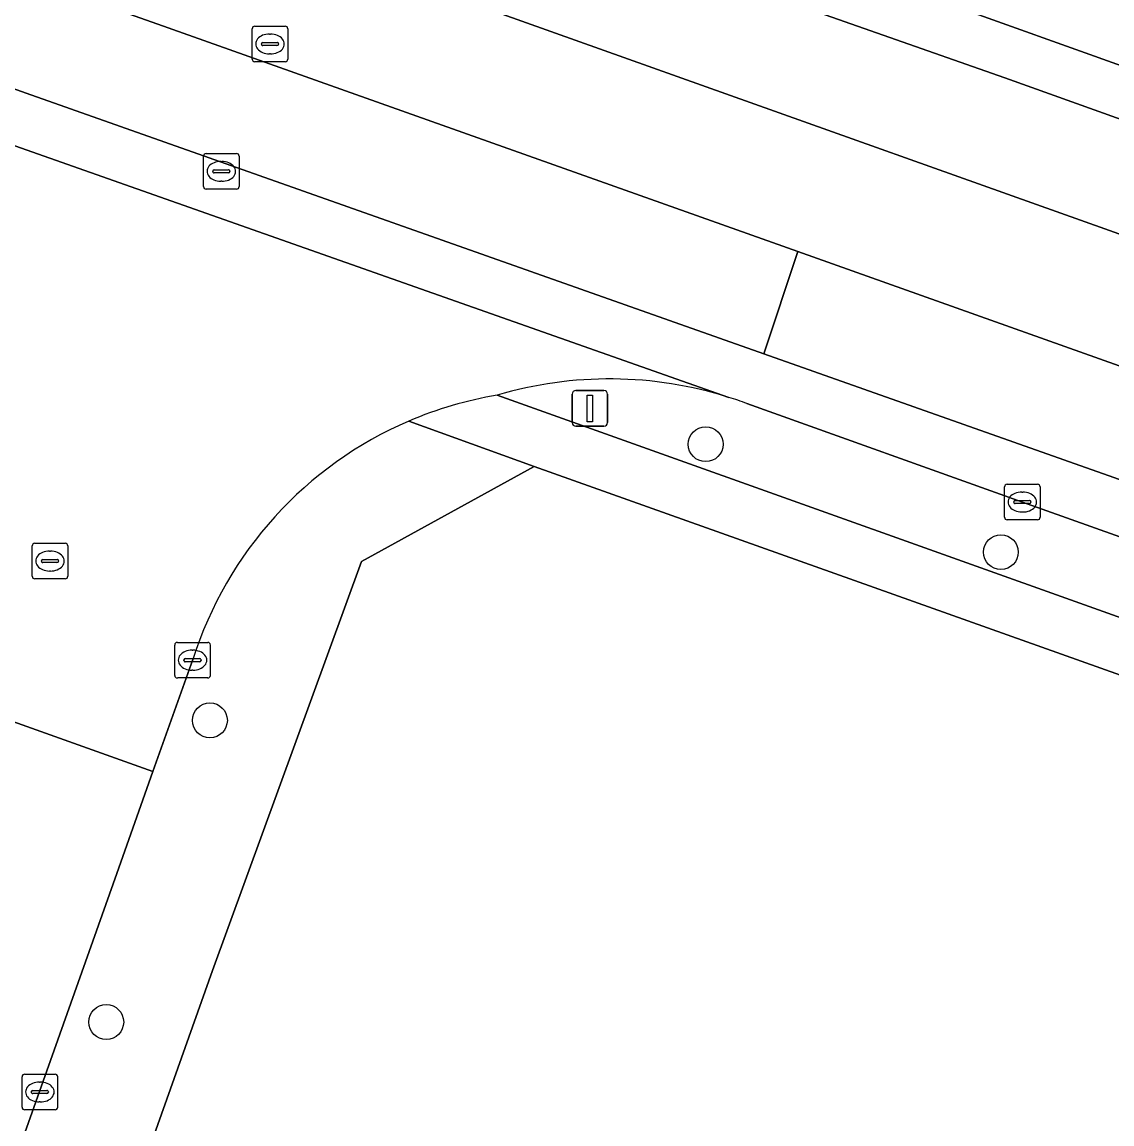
# Model space of a CAD drawing. Extents: x 155018 to 156648, y 383979 to 385733.
# Drawn here: x 155537.07 to 155567.68, y 385182.94 to 385213.88 of the extents above; entities that cross this region are included whole.
import ezdxf

# ---------------------------------------------------------------- set-up
doc = ezdxf.new("R2010")
doc.units = 0
for name, color, linetype in [('IMGEO_Berm_groen', 7, 'Continuous'), ('IMGEO_Boom', 7, 'Continuous'), ('IMGEO_Erf', 7, 'Continuous'), ('IMGEO_Kolk', 7, 'Continuous'), ('IMGEO_Lichtmast', 7, 'Continuous'), ('IMGEO_OVBaan_gesloten', 7, 'Continuous'), ('IMGEO_Rijbaan_lokaal_gesloten', 7, 'Continuous'), ('IMGEO_Rioolput', 7, 'Continuous'), ('IMGEO_Voetpad_open', 7, 'Continuous')]:
    doc.layers.add(name, color=color, linetype=linetype)

msp = doc.modelspace()

# ---------------------------------------------------------------- linework, layer by layer
at = {"layer": 'IMGEO_Berm_groen'}
for points in [[(155508.89, 385235.892), (155508.191, 385234.171), (155509.453, 385233.651), (155515.285, 385231.385), (155528.7, 385226.617), (155547.052, 385220.126), (155568.213, 385212.56), (155586.53, 385206.07), (155605.809, 385199.206), (155624.083, 385192.653), (155625.397, 385192.189), (155642.46, 385186.17), (155645.511, 385185.075)], [(155550.413, 385203.401), (155588.282, 385189.891), (155588.963, 385191.911), (155583.484, 385193.878), (155565.162, 385200.403)], [(155565.162, 385200.403), (155557.428, 385203.169)]]:
    msp.add_lwpolyline(points, dxfattribs=at)
for centre, radius, start, end in [((155553.571, 385192.743), 11.116, 72.4551, 106.5063), ((155553.995, 385193.953), 9.835, 69.5667, 72.6825)]:
    msp.add_arc(centre, radius, start, end, dxfattribs=at)
at = {"layer": 'IMGEO_Boom'}
for centre in [(155556.269, 385202.025), (155564.56, 385198.995), (155542.347, 385194.271), (155539.436, 385185.8)]:
    msp.add_circle(centre, 0.489, dxfattribs=at)
at = {"layer": 'IMGEO_Erf'}
msp.add_lwpolyline([(155694.342, 384956.978), (155694.915, 384958.585), (155709.077, 384998.076), (155709.767, 385000), (155717.522, 385021.627), (155721.797, 385033.581), (155723.78, 385039.191), (155749.439, 385111.623), (155754.279, 385125.284), (155751.396, 385130.416), (155717.596, 385142.395), (155670.014, 385159.249), (155661.245, 385162.355), (155620.236, 385176.93), (155602.298, 385183.305), (155601.269, 385183.671), (155551.448, 385201.401), (155546.604, 385198.733), (155542.42, 385187.249), (155529.708, 385151.464), (155526.702, 385143.011), (155526.061, 385141.208), (155524.297, 385136.458), (155523.434, 385136.779)], dxfattribs=at)
at = {"layer": 'IMGEO_Kolk'}
for p, q in [((155564.736, 385200.902), (155565.588, 385200.902)), ((155564.661, 385199.976), (155564.661, 385200.828)), ((155565.149, 385200.682), (155565.174, 385200.682)), ((155565.662, 385200.828), (155565.662, 385199.976)), ((155564.92, 385200.396), (155564.92, 385200.408)), ((155565.358, 385200.359), (155564.96, 385200.359)), ((155564.963, 385200.445), (155565.361, 385200.445)), ((155565.404, 385200.408), (155565.404, 385200.396)), ((155565.172, 385200.122), (155565.147, 385200.122)), ((155565.588, 385199.902), (155564.736, 385199.902)), ((155541.357, 385195.535), (155541.357, 385196.387)), ((155541.432, 385196.461), (155542.284, 385196.461)), ((155542.358, 385196.387), (155542.358, 385195.535)), ((155541.616, 385195.955), (155541.616, 385195.967)), ((155541.659, 385196.004), (155542.057, 385196.004)), ((155541.845, 385196.241), (155541.87, 385196.241)), ((155542.1, 385195.967), (155542.1, 385195.955)), ((155542.054, 385195.918), (155541.656, 385195.918)), ((155541.868, 385195.681), (155541.843, 385195.681)), ((155542.284, 385195.461), (155541.432, 385195.461)), ((155537.07, 385183.409), (155537.07, 385184.261)), ((155537.145, 385184.335), (155537.997, 385184.335)), ((155538.071, 385184.261), (155538.071, 385183.409)), ((155537.372, 385183.878), (155537.77, 385183.878)), ((155537.558, 385184.115), (155537.583, 385184.115)), ((155537.329, 385183.829), (155537.329, 385183.841)), ((155537.767, 385183.792), (155537.369, 385183.792)), ((155537.813, 385183.841), (155537.813, 385183.829)), ((155537.997, 385183.335), (155537.145, 385183.335)), ((155537.581, 385183.555), (155537.556, 385183.555))]:
    msp.add_line(p, q, dxfattribs=at)
for points in [[(155564.736, 385200.902), (155565.588, 385200.902)], [(155564.661, 385199.976), (155564.661, 385200.828)], [(155565.662, 385200.828), (155565.662, 385199.976)], [(155565.588, 385199.902), (155564.736, 385199.902)], [(155541.357, 385195.535), (155541.357, 385196.387)], [(155541.432, 385196.461), (155542.284, 385196.461)], [(155542.358, 385196.387), (155542.358, 385195.535)], [(155542.284, 385195.461), (155541.432, 385195.461)], [(155537.07, 385183.409), (155537.07, 385184.261)], [(155537.145, 385184.335), (155537.997, 385184.335)], [(155538.071, 385184.261), (155538.071, 385183.409)], [(155537.997, 385183.335), (155537.145, 385183.335)]]:
    msp.add_lwpolyline(points, dxfattribs=at)
for centre, radius, start, end in [((155564.738, 385200.826), 0.0765, 91.552, 178.448), ((155564.738, 385200.826), 0.0765, 91.552, 178.448), ((155565.586, 385200.826), 0.0765, 1.552, 88.448), ((155565.586, 385200.826), 0.0765, 1.552, 88.448), ((155564.96, 385200.405), 0.0403, 85.8775, 175.7526), ((155564.957, 385200.395), 0.0366, 178.938, 274.7102), ((155565.361, 385200.402), 0.043, 264.8664, 352.4533), ((155565.365, 385200.407), 0.0386, 1.7309, 96.639), ((155564.738, 385199.978), 0.0765, 181.552, 268.448), ((155564.738, 385199.978), 0.0765, 181.552, 268.448), ((155565.586, 385199.978), 0.0765, 271.552, 358.448), ((155565.586, 385199.978), 0.0765, 271.552, 358.448), ((155541.434, 385196.385), 0.0765, 91.552, 178.448), ((155541.434, 385196.385), 0.0765, 91.552, 178.448), ((155542.282, 385196.385), 0.0765, 1.552, 88.448), ((155542.282, 385196.385), 0.0765, 1.552, 88.448), ((155541.656, 385195.964), 0.0403, 85.8775, 175.7526), ((155541.653, 385195.954), 0.0366, 178.938, 274.7102), ((155542.057, 385195.961), 0.043, 264.8664, 352.4533), ((155542.061, 385195.966), 0.0386, 1.7309, 96.639), ((155541.434, 385195.537), 0.0765, 181.552, 268.448), ((155541.434, 385195.537), 0.0765, 181.552, 268.448), ((155542.282, 385195.537), 0.0765, 271.552, 358.448), ((155542.282, 385195.537), 0.0765, 271.552, 358.448), ((155537.147, 385184.259), 0.0765, 91.552, 178.448), ((155537.147, 385184.259), 0.0765, 91.552, 178.448), ((155537.995, 385184.259), 0.0765, 1.552, 88.448), ((155537.995, 385184.259), 0.0765, 1.552, 88.448), ((155537.369, 385183.838), 0.0403, 85.8775, 175.7526), ((155537.774, 385183.84), 0.0386, 1.7309, 96.639), ((155537.366, 385183.828), 0.0366, 178.938, 274.7102), ((155537.77, 385183.835), 0.043, 264.8664, 352.4533), ((155537.147, 385183.411), 0.0765, 181.552, 268.448), ((155537.147, 385183.411), 0.0765, 181.552, 268.448), ((155537.995, 385183.411), 0.0765, 271.552, 358.448), ((155537.995, 385183.411), 0.0765, 271.552, 358.448)]:
    msp.add_arc(centre, radius, start, end, dxfattribs=at)
for centre, major_axis, ratio, start_param, end_param in [((155565.148, 385200.402), (-0.387, 0.002), 0.722429, 4.712389, 7.853982), ((155565.173, 385200.402), (-0.39, 0.002), 0.717154, 1.570796, 4.712389), ((155541.844, 385195.961), (-0.387, 0.002), 0.722429, 4.712389, 7.853982), ((155541.869, 385195.961), (-0.39, 0.002), 0.717154, 1.570796, 4.712389), ((155537.557, 385183.835), (-0.387, 0.002), 0.722429, 4.712389, 7.853982), ((155537.582, 385183.835), (-0.39, 0.002), 0.717154, 1.570796, 4.712389)]:
    msp.add_ellipse(centre, major_axis=major_axis, ratio=ratio, start_param=start_param, end_param=end_param, dxfattribs=at)
at = {"layer": 'IMGEO_Lichtmast'}
for p, q in [((155552.523, 385202.632), (155552.523, 385203.432)), ((155552.523, 385203.432), (155552.523, 385202.632)), ((155552.623, 385203.532), (155553.413, 385203.532)), ((155553.413, 385203.532), (155552.623, 385203.532)), ((155553.513, 385203.432), (155553.513, 385202.632)), ((155553.513, 385202.632), (155553.513, 385203.432)), ((155553.413, 385202.532), (155552.623, 385202.532)), ((155552.623, 385202.532), (155553.413, 385202.532))]:
    msp.add_line(p, q, dxfattribs=at)
msp.add_lwpolyline([(155552.943, 385203.407), (155553.093, 385203.407), (155553.093, 385202.657), (155552.943, 385202.657), (155552.943, 385203.407)], dxfattribs=at)
for centre, start, end in [((155552.623, 385203.432), 90, 180), ((155552.623, 385203.432), 90, 180), ((155553.413, 385203.432), 0, 90), ((155553.413, 385203.432), 360, 90), ((155552.623, 385202.632), 180, 270), ((155552.623, 385202.632), 180, 270), ((155553.413, 385202.632), 270, 0), ((155553.413, 385202.632), 270, 0)]:
    msp.add_arc(centre, 0.1, start, end, dxfattribs=at)
at = {"layer": 'IMGEO_OVBaan_gesloten'}
msp.add_lwpolyline([(155511.979, 385224.068), (155531.528, 385217.123), (155540.881, 385213.823), (155558.855, 385207.433), (155594.693, 385194.693), (155622.855, 385184.672), (155623.968, 385187.963), (155596.803, 385197.629), (155532.678, 385220.473), (155513.143, 385227.411)], dxfattribs=at)
at = {"layer": 'IMGEO_Rijbaan_lokaal_gesloten'}
for points in [[(155431.663, 385273.213), (155433.364, 385271.333), (155433.769, 385270.941), (155434.968, 385270.089), (155475.915, 385241.101), (155486.554, 385233.732), (155495.838, 385228.015), (155503.557, 385224.201), (155513.737, 385220.252), (155537.191, 385211.882), (155557.9, 385204.567), (155558.855, 385207.433), (155540.881, 385213.823), (155531.528, 385217.123), (155511.979, 385224.068)], [(155590.359, 385193.1), (155557.9, 385204.567), (155537.191, 385211.882), (155513.737, 385220.252), (155503.557, 385224.201), (155495.838, 385228.015), (155486.554, 385233.732), (155475.915, 385241.101), (155475.085, 385239.875), (155481.942, 385235.104), (155485.441, 385232.688), (155489.87, 385229.816)], [(155645.511, 385185.075), (155642.46, 385186.17), (155625.397, 385192.189), (155624.083, 385192.653), (155605.809, 385199.206), (155586.53, 385206.07), (155568.213, 385212.56), (155547.052, 385220.126), (155528.7, 385226.617), (155515.285, 385231.385), (155509.453, 385233.651), (155508.191, 385234.171)], [(155505.912, 385233.597), (155507.84, 385232.688), (155509.499, 385232.013), (155511.159, 385231.337), (155512.818, 385230.662), (155516.06, 385229.513), (155519.347, 385228.351), (155522.633, 385227.189), (155527.298, 385225.531), (155532.802, 385223.57), (155538.306, 385221.609), (155544.169, 385219.528), (155551.002, 385217.123), (155557.835, 385214.719), (155564.668, 385212.315), (155571.696, 385209.794), (155578.741, 385207.262), (155585.786, 385204.731), (155594.604, 385201.576), (155604.772, 385197.946), (155614.94, 385194.316)], [(155614.94, 385194.316), (155604.772, 385197.946), (155594.604, 385201.576), (155585.786, 385204.731), (155578.741, 385207.262), (155571.696, 385209.794), (155564.668, 385212.315), (155557.835, 385214.719), (155551.002, 385217.123), (155544.169, 385219.528), (155538.306, 385221.609), (155532.802, 385223.57), (155527.298, 385225.531), (155522.633, 385227.189), (155519.347, 385228.351), (155516.06, 385229.513), (155512.818, 385230.662), (155511.159, 385231.337), (155509.499, 385232.013), (155507.84, 385232.688), (155505.912, 385233.597)], [(155513.143, 385227.411), (155532.678, 385220.473), (155596.803, 385197.629), (155623.968, 385187.963), (155687.304, 385165.428), (155731.549, 385149.692), (155744.054, 385145.242)], [(155556.922, 385203.342), (155529.532, 385212.984)], [(155529.532, 385212.984), (155556.922, 385203.342)], [(155740.672, 385142.775), (155686.135, 385162.154), (155622.855, 385184.672), (155594.693, 385194.693), (155558.855, 385207.433), (155557.9, 385204.567), (155590.359, 385193.1), (155633.902, 385177.519), (155691.943, 385156.871), (155720.534, 385146.692), (155727.048, 385144.078), (155745.946, 385136.269), (155751.443, 385134.141), (155754.812, 385131.974), (155774.682, 385119.558)], [(155557.428, 385203.169), (155565.162, 385200.403), (155583.484, 385193.878), (155588.963, 385191.911), (155595.087, 385189.748), (155601.847, 385187.323), (155602.751, 385187.014), (155608.552, 385184.958), (155621.393, 385180.351), (155622.051, 385180.115), (155638.512, 385174.249), (155655.914, 385168.06), (155660.199, 385166.543), (155664.164, 385165.129), (155670.527, 385162.881), (155675.314, 385161.194), (155681.587, 385158.97), (155687.966, 385156.717), (155706.283, 385150.22), (155718.777, 385145.763), (155720.639, 385145.036), (155724.567, 385143.456), (155735.159, 385139.119), (155750.165, 385133.021)], [(155535.739, 385199.542), (155534.852, 385197.073), (155534.489, 385196.063), (155534.179, 385195.179), (155540.748, 385192.836), (155541.87, 385195.982)], [(155497.6, 385099.605), (155497.894, 385100), (155500, 385103.003), (155504.455, 385109.355), (155509.68, 385116.82), (155513.64, 385123.17), (155517.035, 385129.07), (155519.387, 385133.898), (155520.017, 385135.192), (155521.4, 385138.486), (155522.69, 385142.05), (155523.463, 385144.211), (155526.463, 385152.665), (155530.454, 385163.868), (155534.193, 385174.381), (155539.728, 385189.975), (155540.748, 385192.836), (155534.179, 385195.179), (155532.098, 385189.247), (155531.642, 385187.947), (155515.445, 385142.497)]]:
    msp.add_lwpolyline(points, dxfattribs=at)
for centre, radius, start, end in [((155553.571, 385192.743), 11.116, 72.4551, 106.5063), ((155552.199, 385192.715), 10.834, 99.4856, 113.1733), ((155553.995, 385193.953), 9.835, 69.5667, 72.6825), ((155552.192, 385192.723), 10.824, 113.1578, 162.4783)]:
    msp.add_arc(centre, radius, start, end, dxfattribs=at)
at = {"layer": 'IMGEO_Rioolput'}
for p, q in [((155543.533, 385212.839), (155543.533, 385213.691)), ((155543.608, 385213.765), (155544.46, 385213.765)), ((155544.534, 385213.691), (155544.534, 385212.839)), ((155543.792, 385213.259), (155543.792, 385213.271)), ((155543.835, 385213.308), (155544.233, 385213.308)), ((155544.021, 385213.545), (155544.046, 385213.545)), ((155544.276, 385213.271), (155544.276, 385213.259)), ((155544.23, 385213.222), (155543.832, 385213.222)), ((155544.044, 385212.985), (155544.019, 385212.985)), ((155544.46, 385212.765), (155543.608, 385212.765)), ((155542.242, 385210.188), (155543.094, 385210.188)), ((155542.167, 385209.262), (155542.167, 385210.114)), ((155542.655, 385209.968), (155542.68, 385209.968)), ((155543.168, 385210.114), (155543.168, 385209.262)), ((155542.426, 385209.682), (155542.426, 385209.694)), ((155542.864, 385209.645), (155542.466, 385209.645)), ((155542.469, 385209.731), (155542.867, 385209.731)), ((155542.91, 385209.694), (155542.91, 385209.682)), ((155542.678, 385209.408), (155542.653, 385209.408)), ((155543.094, 385209.188), (155542.242, 385209.188)), ((155537.355, 385198.319), (155537.355, 385199.171)), ((155537.43, 385199.245), (155538.282, 385199.245)), ((155538.356, 385199.171), (155538.356, 385198.319)), ((155537.614, 385198.739), (155537.614, 385198.751)), ((155537.657, 385198.788), (155538.055, 385198.788)), ((155537.843, 385199.025), (155537.868, 385199.025)), ((155538.098, 385198.751), (155538.098, 385198.739)), ((155538.052, 385198.702), (155537.654, 385198.702)), ((155537.866, 385198.465), (155537.841, 385198.465)), ((155538.282, 385198.245), (155537.43, 385198.245))]:
    msp.add_line(p, q, dxfattribs=at)
for points in [[(155543.533, 385212.839), (155543.533, 385213.691)], [(155543.608, 385213.765), (155544.46, 385213.765)], [(155544.534, 385213.691), (155544.534, 385212.839)], [(155544.46, 385212.765), (155543.608, 385212.765)], [(155542.242, 385210.188), (155543.094, 385210.188)], [(155542.167, 385209.262), (155542.167, 385210.114)], [(155543.168, 385210.114), (155543.168, 385209.262)], [(155543.094, 385209.188), (155542.242, 385209.188)], [(155537.355, 385198.319), (155537.355, 385199.171)], [(155537.43, 385199.245), (155538.282, 385199.245)], [(155538.356, 385199.171), (155538.356, 385198.319)], [(155538.282, 385198.245), (155537.43, 385198.245)]]:
    msp.add_lwpolyline(points, dxfattribs=at)
for centre, radius, start, end in [((155543.61, 385213.689), 0.0765, 91.552, 178.448), ((155543.61, 385213.689), 0.0765, 91.552, 178.448), ((155544.458, 385213.689), 0.0765, 1.552, 88.448), ((155544.458, 385213.689), 0.0765, 1.552, 88.448), ((155543.832, 385213.268), 0.0403, 85.8775, 175.7526), ((155544.237, 385213.27), 0.0386, 1.7309, 96.639), ((155543.829, 385213.258), 0.0366, 178.938, 274.7102), ((155544.233, 385213.265), 0.043, 264.8664, 352.4533), ((155543.61, 385212.841), 0.0765, 181.552, 268.448), ((155543.61, 385212.841), 0.0765, 181.552, 268.448), ((155544.458, 385212.841), 0.0765, 271.552, 358.448), ((155544.458, 385212.841), 0.0765, 271.552, 358.448), ((155542.244, 385210.112), 0.0765, 91.552, 178.448), ((155542.244, 385210.112), 0.0765, 91.552, 178.448), ((155543.092, 385210.112), 0.0765, 1.552, 88.448), ((155543.092, 385210.112), 0.0765, 1.552, 88.448), ((155542.466, 385209.691), 0.0403, 85.8775, 175.7526), ((155542.463, 385209.681), 0.0366, 178.938, 274.7102), ((155542.867, 385209.688), 0.043, 264.8664, 352.4533), ((155542.871, 385209.693), 0.0386, 1.7309, 96.639), ((155542.244, 385209.264), 0.0765, 181.552, 268.448), ((155542.244, 385209.264), 0.0765, 181.552, 268.448), ((155543.092, 385209.264), 0.0765, 271.552, 358.448), ((155543.092, 385209.264), 0.0765, 271.552, 358.448), ((155537.432, 385199.169), 0.0765, 91.552, 178.448), ((155537.432, 385199.169), 0.0765, 91.552, 178.448), ((155538.28, 385199.169), 0.0765, 1.552, 88.448), ((155538.28, 385199.169), 0.0765, 1.552, 88.448), ((155537.654, 385198.748), 0.0403, 85.8775, 175.7526), ((155537.651, 385198.738), 0.0366, 178.938, 274.7102), ((155538.055, 385198.745), 0.043, 264.8664, 352.4533), ((155538.059, 385198.75), 0.0386, 1.7309, 96.639), ((155537.432, 385198.321), 0.0765, 181.552, 268.448), ((155537.432, 385198.321), 0.0765, 181.552, 268.448), ((155538.28, 385198.321), 0.0765, 271.552, 358.448), ((155538.28, 385198.321), 0.0765, 271.552, 358.448)]:
    msp.add_arc(centre, radius, start, end, dxfattribs=at)
for centre, major_axis, ratio, start_param, end_param in [((155544.02, 385213.265), (-0.387, 0.002), 0.722429, 4.712389, 7.853982), ((155544.045, 385213.265), (-0.39, 0.002), 0.717154, 1.570796, 4.712389), ((155542.654, 385209.688), (-0.387, 0.002), 0.722429, 4.712389, 7.853982), ((155542.679, 385209.688), (-0.39, 0.002), 0.717154, 1.570796, 4.712389), ((155537.842, 385198.745), (-0.387, 0.002), 0.722429, 4.712389, 7.853982), ((155537.867, 385198.745), (-0.39, 0.002), 0.717154, 1.570796, 4.712389)]:
    msp.add_ellipse(centre, major_axis=major_axis, ratio=ratio, start_param=start_param, end_param=end_param, dxfattribs=at)
at = {"layer": 'IMGEO_Voetpad_open'}
for points in [[(155620.72, 385178.36), (155607.833, 385182.937), (155602.047, 385185.019), (155594.419, 385187.735), (155588.282, 385189.891), (155550.413, 385203.401)], [(155546.604, 385198.733), (155551.448, 385201.401), (155547.935, 385202.675)], [(155547.935, 385202.675), (155551.448, 385201.401), (155601.269, 385183.671), (155602.298, 385183.305), (155620.236, 385176.93), (155661.245, 385162.355), (155670.014, 385159.249), (155717.596, 385142.395), (155751.396, 385130.416), (155755.697, 385127.53)], [(155541.87, 385195.982), (155540.748, 385192.836), (155539.728, 385189.975), (155534.193, 385174.381), (155535.154, 385174.016), (155527.451, 385152.289), (155529.708, 385151.464), (155542.42, 385187.249), (155546.604, 385198.733)]]:
    msp.add_lwpolyline(points, dxfattribs=at)
for centre, radius, start, end in [((155552.199, 385192.715), 10.834, 99.4856, 113.1733), ((155552.192, 385192.723), 10.824, 113.1578, 162.4783)]:
    msp.add_arc(centre, radius, start, end, dxfattribs=at)

doc.saveas('drawing.dxf')
